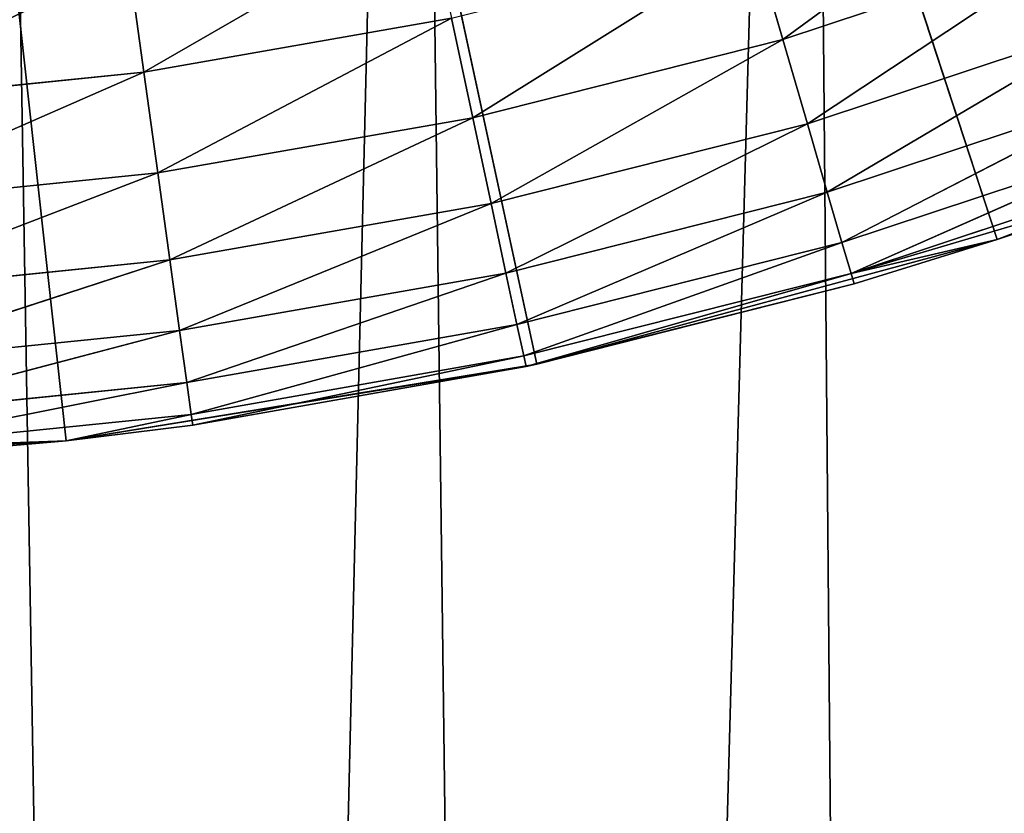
# Model space of a CAD drawing. Extents: x 0.4 to 80.4, y 0.1 to 20.1.
# Tile 510 of 656: x 78.46 to 78.598, y 16.869 to 16.98. Entities that reach past the tile are written whole.
import ezdxf

# ---------------------------------------------------------------- set-up
doc = ezdxf.new("R2010")
doc.units = 0
doc.header["$LTSCALE"] = 2.54
doc.layers.get('0').update_dxf_attribs({"color": 13, "linetype": 'CONTINUOUS'})

# ---------------------------------------------------------------- blocks, each defined once
blk = doc.blocks.new('P__KA_KUCHENNA_MOLISA_STL')
at = {"color": 0}
for p, q in [((78.53231, 16.93178, 89.4), (78.395, 17.56711, 89.4)), ((78.395, 17.56711, 89.4), (78.46625, 16.92103, 89.4)), ((78.53231, 16.93178, 89.4), (78.395, 17.56711, 89.4)), ((78.59691, 16.94926, 89.4), (78.395, 17.56711, 89.4)), ((78.59691, 16.94926, 89.4), (78.395, 17.56711, 89.4)), ((78.395, 17.56711, 89.4), (78.46625, 16.92103, 89.4)), ((78.17003, 2.83523, 89.5), (78.57, 17.264, 89.5)), ((78.17003, 2.83523, 89.5), (78.57, 17.264, 89.5)), ((78.69811, 2.74211, 89.4), (78.57, 17.264, 89.4)), ((78.69811, 2.74211, 89.4), (78.57, 17.264, 89.4)), ((78.17003, 2.83523, 89.5), (78.51471, 17.23822, 89.5)), ((78.17003, 2.83523, 89.5), (78.51471, 17.23822, 89.5)), ((78.51471, 17.23822, 89.4), (78.69811, 2.74211, 89.4)), ((78.51471, 17.23822, 89.4), (78.69811, 2.74211, 89.4)), ((78.45578, 17.22243, 89.4), (78.69811, 2.74211, 89.4)), ((78.45578, 17.22243, 89.4), (78.69811, 2.74211, 89.4)), ((78.60444, 17.00485, 88.9134), (78.56683, 16.97735, 88.92339)), ((78.60444, 17.00485, 88.9134), (78.56683, 16.97735, 88.92339)), ((78.51704, 16.9958, 88.90603), (78.47717, 16.97276, 88.9134)), ((78.51704, 16.9958, 88.90603), (78.47717, 16.97276, 88.9134)), ((78.52332, 16.96638, 88.92339), (78.56284, 16.99106, 88.9134)), ((78.52332, 16.96638, 88.92339), (78.56284, 16.99106, 88.9134)), ((78.56683, 16.97735, 88.92339), (78.56284, 16.99106, 88.9134)), ((78.56683, 16.97735, 88.92339), (78.56284, 16.99106, 88.9134)), ((78.60942, 16.99147, 88.92339), (78.56683, 16.97735, 88.92339)), ((78.60942, 16.99147, 88.92339), (78.56683, 16.97735, 88.92339)), ((78.60942, 16.99147, 88.92339), (78.57028, 16.96552, 88.93572)), ((78.60942, 16.99147, 88.92339), (78.57028, 16.96552, 88.93572)), ((78.47501, 16.98841, 88.90603), (78.47717, 16.97276, 88.9134)), ((78.47501, 16.98841, 88.90603), (78.47717, 16.97276, 88.9134)), ((78.52034, 16.98035, 88.9134), (78.47717, 16.97276, 88.9134)), ((78.52034, 16.98035, 88.9134), (78.47717, 16.97276, 88.9134)), ((78.52034, 16.98035, 88.9134), (78.47913, 16.95862, 88.92339)), ((78.52034, 16.98035, 88.9134), (78.47913, 16.95862, 88.92339)), ((78.52034, 16.98035, 88.9134), (78.52332, 16.96638, 88.92339)), ((78.52034, 16.98035, 88.9134), (78.52332, 16.96638, 88.92339)), ((78.61372, 16.97992, 88.93572), (78.57028, 16.96552, 88.93572)), ((78.61372, 16.97992, 88.93572), (78.57028, 16.96552, 88.93572)), ((78.61372, 16.97992, 88.93572), (78.57307, 16.95592, 88.95)), ((78.61372, 16.97992, 88.93572), (78.57307, 16.95592, 88.95)), ((78.52332, 16.96638, 88.92339), (78.56683, 16.97735, 88.92339)), ((78.52332, 16.96638, 88.92339), (78.56683, 16.97735, 88.92339)), ((78.5259, 16.95433, 88.93572), (78.56683, 16.97735, 88.92339)), ((78.5259, 16.95433, 88.93572), (78.56683, 16.97735, 88.92339)), ((78.57028, 16.96552, 88.93572), (78.56683, 16.97735, 88.92339)), ((78.57028, 16.96552, 88.93572), (78.56683, 16.97735, 88.92339)), ((78.43357, 16.96835, 88.9134), (78.47717, 16.97276, 88.9134)), ((78.43357, 16.96835, 88.9134), (78.47717, 16.97276, 88.9134)), ((78.43449, 16.9541, 88.92339), (78.47717, 16.97276, 88.9134)), ((78.43449, 16.9541, 88.92339), (78.47717, 16.97276, 88.9134)), ((78.47717, 16.97276, 88.9134), (78.47913, 16.95862, 88.92339)), ((78.47717, 16.97276, 88.9134), (78.47913, 16.95862, 88.92339)), ((78.65936, 16.9733, 89.4), (78.59691, 16.94926, 89.4)), ((78.65936, 16.9733, 89.4), (78.59691, 16.94926, 89.4)), ((78.61721, 16.97055, 88.95), (78.57307, 16.95592, 88.95)), ((78.61721, 16.97055, 88.95), (78.57307, 16.95592, 88.95)), ((78.61721, 16.97055, 88.95), (78.57513, 16.94885, 88.9658)), ((78.61721, 16.97055, 88.95), (78.57513, 16.94885, 88.9658)), ((78.52332, 16.96638, 88.92339), (78.47913, 16.95862, 88.92339)), ((78.52332, 16.96638, 88.92339), (78.47913, 16.95862, 88.92339)), ((78.52332, 16.96638, 88.92339), (78.48082, 16.94641, 88.93572)), ((78.52332, 16.96638, 88.92339), (78.48082, 16.94641, 88.93572)), ((78.52332, 16.96638, 88.92339), (78.5259, 16.95433, 88.93572)), ((78.52332, 16.96638, 88.92339), (78.5259, 16.95433, 88.93572)), ((78.5259, 16.95433, 88.93572), (78.57028, 16.96552, 88.93572)), ((78.5259, 16.95433, 88.93572), (78.57028, 16.96552, 88.93572)), ((78.52798, 16.94455, 88.95), (78.57028, 16.96552, 88.93572)), ((78.52798, 16.94455, 88.95), (78.57028, 16.96552, 88.93572)), ((78.57307, 16.95592, 88.95), (78.57028, 16.96552, 88.93572)), ((78.57307, 16.95592, 88.95), (78.57028, 16.96552, 88.93572)), ((78.61979, 16.96365, 88.9658), (78.57513, 16.94885, 88.9658)), ((78.61979, 16.96365, 88.9658), (78.57513, 16.94885, 88.9658)), ((78.61979, 16.96365, 88.9658), (78.5764, 16.94452, 88.98264)), ((78.61979, 16.96365, 88.9658), (78.5764, 16.94452, 88.98264)), ((78.62136, 16.95942, 88.98264), (78.5764, 16.94452, 88.98264)), ((78.62136, 16.95942, 88.98264), (78.5764, 16.94452, 88.98264)), ((78.43449, 16.9541, 88.92339), (78.47913, 16.95862, 88.92339)), ((78.43449, 16.9541, 88.92339), (78.47913, 16.95862, 88.92339)), ((78.43528, 16.9418, 88.93572), (78.47913, 16.95862, 88.92339)), ((78.43528, 16.9418, 88.93572), (78.47913, 16.95862, 88.92339)), ((78.47913, 16.95862, 88.92339), (78.48082, 16.94641, 88.93572)), ((78.47913, 16.95862, 88.92339), (78.48082, 16.94641, 88.93572)), ((78.62189, 16.95799, 89), (78.5764, 16.94452, 88.98264)), ((78.62189, 16.95799, 89), (78.5764, 16.94452, 88.98264)), ((78.59691, 16.94926, 89.4), (78.62189, 16.95799, 89)), ((78.59691, 16.94926, 89), (78.62189, 16.95799, 89)), ((78.59691, 16.94926, 89.4), (78.62189, 16.95799, 89)), ((78.59691, 16.94926, 89), (78.62189, 16.95799, 89)), ((78.52798, 16.94455, 88.95), (78.57307, 16.95592, 88.95)), ((78.52798, 16.94455, 88.95), (78.57307, 16.95592, 88.95)), ((78.52952, 16.93735, 88.9658), (78.57307, 16.95592, 88.95)), ((78.52952, 16.93735, 88.9658), (78.57307, 16.95592, 88.95)), ((78.57513, 16.94885, 88.9658), (78.57307, 16.95592, 88.95)), ((78.57513, 16.94885, 88.9658), (78.57307, 16.95592, 88.95)), ((78.5259, 16.95433, 88.93572), (78.48082, 16.94641, 88.93572)), ((78.5259, 16.95433, 88.93572), (78.48082, 16.94641, 88.93572)), ((78.5259, 16.95433, 88.93572), (78.48218, 16.93651, 88.95)), ((78.5259, 16.95433, 88.93572), (78.48218, 16.93651, 88.95)), ((78.5259, 16.95433, 88.93572), (78.52798, 16.94455, 88.95)), ((78.5259, 16.95433, 88.93572), (78.52798, 16.94455, 88.95)), ((78.59691, 16.94926, 89.4), (78.53231, 16.93178, 89.4)), ((78.59691, 16.94926, 89.4), (78.53231, 16.93178, 89.4)), ((78.59691, 16.94926, 89), (78.5764, 16.94452, 88.98264)), ((78.59691, 16.94926, 89), (78.5764, 16.94452, 88.98264)), ((78.57682, 16.94306, 89), (78.59691, 16.94926, 89.4)), ((78.57682, 16.94306, 89), (78.59691, 16.94926, 89.4)), ((78.57682, 16.94306, 89), (78.59691, 16.94926, 89)), ((78.57682, 16.94306, 89), (78.59691, 16.94926, 89)), ((78.59691, 16.94926, 89), (78.59691, 16.94926, 89.4)), ((78.59691, 16.94926, 89), (78.59691, 16.94926, 89.4)), ((78.52952, 16.93735, 88.9658), (78.57513, 16.94885, 88.9658)), ((78.52952, 16.93735, 88.9658), (78.57513, 16.94885, 88.9658)), ((78.53047, 16.93294, 88.98264), (78.57513, 16.94885, 88.9658)), ((78.53047, 16.93294, 88.98264), (78.57513, 16.94885, 88.9658)), ((78.5764, 16.94452, 88.98264), (78.57513, 16.94885, 88.9658)), ((78.5764, 16.94452, 88.98264), (78.57513, 16.94885, 88.9658)), ((78.43528, 16.9418, 88.93572), (78.48082, 16.94641, 88.93572)), ((78.43528, 16.9418, 88.93572), (78.48082, 16.94641, 88.93572)), ((78.43593, 16.93182, 88.95), (78.48082, 16.94641, 88.93572)), ((78.43593, 16.93182, 88.95), (78.48082, 16.94641, 88.93572)), ((78.48082, 16.94641, 88.93572), (78.48218, 16.93651, 88.95)), ((78.48082, 16.94641, 88.93572), (78.48218, 16.93651, 88.95)), ((78.52798, 16.94455, 88.95), (78.48218, 16.93651, 88.95)), ((78.52798, 16.94455, 88.95), (78.48218, 16.93651, 88.95)), ((78.52798, 16.94455, 88.95), (78.4832, 16.92921, 88.9658)), ((78.52798, 16.94455, 88.95), (78.4832, 16.92921, 88.9658)), ((78.52798, 16.94455, 88.95), (78.52952, 16.93735, 88.9658)), ((78.52798, 16.94455, 88.95), (78.52952, 16.93735, 88.9658)), ((78.53047, 16.93294, 88.98264), (78.5764, 16.94452, 88.98264)), ((78.53047, 16.93294, 88.98264), (78.5764, 16.94452, 88.98264)), ((78.53079, 16.93145, 89), (78.5764, 16.94452, 88.98264)), ((78.53079, 16.93145, 89), (78.5764, 16.94452, 88.98264)), ((78.5764, 16.94452, 88.98264), (78.57682, 16.94306, 89)), ((78.5764, 16.94452, 88.98264), (78.57682, 16.94306, 89)), ((78.53079, 16.93145, 89), (78.57682, 16.94306, 89)), ((78.53079, 16.93145, 89), (78.57682, 16.94306, 89)), ((78.53231, 16.93178, 89.4), (78.57682, 16.94306, 89)), ((78.53231, 16.93178, 89.4), (78.57682, 16.94306, 89)), ((78.52952, 16.93735, 88.9658), (78.4832, 16.92921, 88.9658)), ((78.52952, 16.93735, 88.9658), (78.4832, 16.92921, 88.9658)), ((78.52952, 16.93735, 88.9658), (78.48381, 16.92474, 88.98264)), ((78.52952, 16.93735, 88.9658), (78.48381, 16.92474, 88.98264)), ((78.52952, 16.93735, 88.9658), (78.53047, 16.93294, 88.98264)), ((78.52952, 16.93735, 88.9658), (78.53047, 16.93294, 88.98264)), ((78.43593, 16.93182, 88.95), (78.48218, 16.93651, 88.95)), ((78.43593, 16.93182, 88.95), (78.48218, 16.93651, 88.95)), ((78.4364, 16.92447, 88.9658), (78.48218, 16.93651, 88.95)), ((78.4364, 16.92447, 88.9658), (78.48218, 16.93651, 88.95)), ((78.48218, 16.93651, 88.95), (78.4832, 16.92921, 88.9658)), ((78.48218, 16.93651, 88.95), (78.4832, 16.92921, 88.9658)), ((78.53047, 16.93294, 88.98264), (78.48381, 16.92474, 88.98264)), ((78.53047, 16.93294, 88.98264), (78.48381, 16.92474, 88.98264)), ((78.53047, 16.93294, 88.98264), (78.48402, 16.92323, 89)), ((78.53047, 16.93294, 88.98264), (78.48402, 16.92323, 89)), ((78.53079, 16.93145, 89), (78.53047, 16.93294, 88.98264)), ((78.53079, 16.93145, 89), (78.53047, 16.93294, 88.98264)), ((78.53231, 16.93178, 89.4), (78.46625, 16.92103, 89.4)), ((78.53231, 16.93178, 89.4), (78.46625, 16.92103, 89.4)), ((78.53079, 16.93145, 89), (78.46625, 16.92103, 89.4)), ((78.53079, 16.93145, 89), (78.46625, 16.92103, 89.4)), ((78.48402, 16.92323, 89), (78.53079, 16.93145, 89)), ((78.48402, 16.92323, 89), (78.53079, 16.93145, 89)), ((78.53079, 16.93145, 89), (78.53231, 16.93178, 89.4)), ((78.53079, 16.93145, 89), (78.53231, 16.93178, 89.4)), ((78.4364, 16.92447, 88.9658), (78.4832, 16.92921, 88.9658)), ((78.4364, 16.92447, 88.9658), (78.4832, 16.92921, 88.9658)), ((78.43669, 16.91997, 88.98264), (78.4832, 16.92921, 88.9658)), ((78.43669, 16.91997, 88.98264), (78.4832, 16.92921, 88.9658)), ((78.4832, 16.92921, 88.9658), (78.48381, 16.92474, 88.98264)), ((78.4832, 16.92921, 88.9658), (78.48381, 16.92474, 88.98264)), ((78.43669, 16.91997, 88.98264), (78.48381, 16.92474, 88.98264)), ((78.43669, 16.91997, 88.98264), (78.48381, 16.92474, 88.98264)), ((78.46625, 16.92103, 89), (78.48381, 16.92474, 88.98264)), ((78.46625, 16.92103, 89), (78.48381, 16.92474, 88.98264)), ((78.48381, 16.92474, 88.98264), (78.48402, 16.92323, 89)), ((78.48381, 16.92474, 88.98264), (78.48402, 16.92323, 89)), ((78.46625, 16.92103, 89), (78.48402, 16.92323, 89)), ((78.48402, 16.92323, 89), (78.46625, 16.92103, 89.4)), ((78.48402, 16.92323, 89), (78.46625, 16.92103, 89.4)), ((78.46625, 16.92103, 89), (78.48402, 16.92323, 89)), ((78.46625, 16.92103, 89.4), (78.39944, 16.91712, 89.4)), ((78.46625, 16.92103, 89.4), (78.39944, 16.91712, 89.4)), ((78.43669, 16.91997, 88.98264), (78.46625, 16.92103, 89)), ((78.43669, 16.91997, 88.98264), (78.46625, 16.92103, 89)), ((78.46625, 16.92103, 89.4), (78.43679, 16.91845, 89)), ((78.43679, 16.91845, 89), (78.46625, 16.92103, 89)), ((78.46625, 16.92103, 89.4), (78.43679, 16.91845, 89)), ((78.43679, 16.91845, 89), (78.46625, 16.92103, 89)), ((78.46625, 16.92103, 89.4), (78.46625, 16.92103, 89)), ((78.46625, 16.92103, 89.4), (78.46625, 16.92103, 89))]:
    blk.add_line(p, q, dxfattribs=at)
mesh = blk.add_polyface(dxfattribs=at)
corners = [(78.71902, 17.00363, 89.4), (78.395, 17.56711, 89.4), (78.65936, 16.9733, 89.4)]
mesh.append_faces([[corners[k] for k in face] for face in [(0, 1, 2)]], dxfattribs={"color": 0})
mesh = blk.add_polyface(dxfattribs=at)
corners = [(78.53231, 16.93178, 89.4), (78.395, 17.56711, 89.4), (78.46625, 16.92103, 89.4)]
mesh.append_faces([[corners[k] for k in face] for face in [(0, 1, 2)]], dxfattribs={"color": 0})
mesh = blk.add_polyface(dxfattribs=at)
corners = [(78.59691, 16.94926, 89.4), (78.395, 17.56711, 89.4), (78.53231, 16.93178, 89.4)]
mesh.append_faces([[corners[k] for k in face] for face in [(0, 1, 2)]], dxfattribs={"color": 0})
mesh = blk.add_polyface(dxfattribs=at)
corners = [(78.65936, 16.9733, 89.4), (78.395, 17.56711, 89.4), (78.59691, 16.94926, 89.4)]
mesh.append_faces([[corners[k] for k in face] for face in [(0, 1, 2)]], dxfattribs={"color": 0})
mesh = blk.add_polyface(dxfattribs=at)
corners = [(78.46625, 16.92103, 89.4), (78.395, 17.56711, 89.4), (78.39944, 16.91712, 89.4)]
mesh.append_faces([[corners[k] for k in face] for face in [(0, 1, 2)]], dxfattribs={"color": 0})
mesh = blk.add_polyface(dxfattribs=at)
corners = [(78.69811, 2.74211, 89.4), (78.66312, 2.79209, 89.4), (78.09189, 17.39211, 89.4)]
mesh.append_faces([[corners[k] for k in face] for face in [(0, 1, 2)]], dxfattribs={"color": 0})
mesh = blk.add_polyface(dxfattribs=at)
corners = [(78.66312, 2.79209, 89.4), (78.61998, 2.83523, 89.4), (78.09189, 17.39211, 89.4)]
mesh.append_faces([[corners[k] for k in face] for face in [(0, 1, 2)]], dxfattribs={"color": 0})
mesh = blk.add_polyface(dxfattribs=at)
corners = [(78.61998, 2.83523, 89.4), (78.57, 2.87022, 89.4), (78.09189, 17.39211, 89.4)]
mesh.append_faces([[corners[k] for k in face] for face in [(0, 1, 2)]], dxfattribs={"color": 0})
mesh = blk.add_polyface(dxfattribs=at)
corners = [(78.57, 2.87022, 89.4), (78.51471, 2.896, 89.4), (78.09189, 17.39211, 89.4)]
mesh.append_faces([[corners[k] for k in face] for face in [(0, 1, 2)]], dxfattribs={"color": 0})
mesh = blk.add_polyface(dxfattribs=at)
corners = [(78.51471, 2.896, 89.4), (78.45578, 2.91179, 89.4), (78.09189, 17.39211, 89.4)]
mesh.append_faces([[corners[k] for k in face] for face in [(0, 1, 2)]], dxfattribs={"color": 0})
mesh = blk.add_polyface(dxfattribs=at)
corners = [(78.69811, 2.74211, 89.4), (78.09189, 17.39211, 89.4), (78.12689, 17.34213, 89.4)]
mesh.append_faces([[corners[k] for k in face] for face in [(0, 1, 2)]], dxfattribs={"color": 0})
mesh = blk.add_polyface(dxfattribs=at)
corners = [(78.69811, 17.39211, 89.5), (78.51471, 2.896, 89.5), (78.57, 2.87022, 89.5)]
mesh.append_faces([[corners[k] for k in face] for face in [(0, 1, 2)]], dxfattribs={"color": 0})
mesh = blk.add_polyface(dxfattribs=at)
corners = [(78.69811, 17.39211, 89.5), (78.66312, 17.34213, 89.5), (78.51471, 2.896, 89.5)]
mesh.append_faces([[corners[k] for k in face] for face in [(0, 1, 2)]], dxfattribs={"color": 0})
mesh = blk.add_polyface(dxfattribs=at)
corners = [(78.69811, 17.39211, 89.5), (78.57, 2.87022, 89.5), (78.61998, 2.83523, 89.5)]
mesh.append_faces([[corners[k] for k in face] for face in [(0, 1, 2)]], dxfattribs={"color": 0})
mesh = blk.add_polyface(dxfattribs=at)
corners = [(78.69811, 2.74211, 89.4), (78.12689, 17.34213, 89.4), (78.17003, 17.29899, 89.4)]
mesh.append_faces([[corners[k] for k in face] for face in [(0, 1, 2)]], dxfattribs={"color": 0})
mesh = blk.add_polyface(dxfattribs=at)
corners = [(78.66312, 17.34213, 89.5), (78.61998, 17.29899, 89.5), (78.51471, 2.896, 89.5)]
mesh.append_faces([[corners[k] for k in face] for face in [(0, 1, 2)]], dxfattribs={"color": 0})
mesh = blk.add_polyface(dxfattribs=at)
corners = [(78.69811, 2.74211, 89.4), (78.17003, 17.29899, 89.4), (78.22, 17.264, 89.4)]
mesh.append_faces([[corners[k] for k in face] for face in [(0, 1, 2)]], dxfattribs={"color": 0})
mesh = blk.add_polyface(dxfattribs=at)
corners = [(78.61998, 17.29899, 89.5), (78.57, 17.264, 89.5), (78.17003, 2.83523, 89.5)]
mesh.append_faces([[corners[k] for k in face] for face in [(0, 1, 2)]], dxfattribs={"color": 0})
mesh = blk.add_polyface(dxfattribs=at)
corners = [(78.61998, 17.29899, 89.5), (78.17003, 2.83523, 89.5), (78.22, 2.87022, 89.5)]
mesh.append_faces([[corners[k] for k in face] for face in [(0, 1, 2)]], dxfattribs={"color": 0})
mesh = blk.add_polyface(dxfattribs=at)
corners = [(78.61998, 17.29899, 89.5), (78.22, 2.87022, 89.5), (78.27529, 2.896, 89.5)]
mesh.append_faces([[corners[k] for k in face] for face in [(0, 1, 2)]], dxfattribs={"color": 0})
mesh = blk.add_polyface(dxfattribs=at)
corners = [(78.61998, 17.29899, 89.5), (78.27529, 2.896, 89.5), (78.33423, 2.91179, 89.5)]
mesh.append_faces([[corners[k] for k in face] for face in [(0, 1, 2)]], dxfattribs={"color": 0})
mesh = blk.add_polyface(dxfattribs=at)
corners = [(78.61998, 17.29899, 89.5), (78.33423, 2.91179, 89.5), (78.395, 2.91711, 89.5)]
mesh.append_faces([[corners[k] for k in face] for face in [(0, 1, 2)]], dxfattribs={"color": 0})
mesh = blk.add_polyface(dxfattribs=at)
corners = [(78.61998, 17.29899, 89.5), (78.395, 2.91711, 89.5), (78.45578, 2.91179, 89.5)]
mesh.append_faces([[corners[k] for k in face] for face in [(0, 1, 2)]], dxfattribs={"color": 0})
mesh = blk.add_polyface(dxfattribs=at)
corners = [(78.61998, 17.29899, 89.5), (78.45578, 2.91179, 89.5), (78.51471, 2.896, 89.5)]
mesh.append_faces([[corners[k] for k in face] for face in [(0, 1, 2)]], dxfattribs={"color": 0})
mesh = blk.add_polyface(dxfattribs=at)
corners = [(78.69811, 2.74211, 89.4), (78.57, 17.264, 89.4), (78.61998, 17.29899, 89.4)]
mesh.append_faces([[corners[k] for k in face] for face in [(0, 1, 2)]], dxfattribs={"color": 0})
mesh = blk.add_polyface(dxfattribs=at)
corners = [(78.57, 17.264, 89.5), (78.51471, 17.23822, 89.5), (78.17003, 2.83523, 89.5)]
mesh.append_faces([[corners[k] for k in face] for face in [(0, 1, 2)]], dxfattribs={"color": 0})
mesh = blk.add_polyface(dxfattribs=at)
corners = [(78.69811, 2.74211, 89.4), (78.22, 17.264, 89.4), (78.27529, 17.23822, 89.4)]
mesh.append_faces([[corners[k] for k in face] for face in [(0, 1, 2)]], dxfattribs={"color": 0})
mesh = blk.add_polyface(dxfattribs=at)
corners = [(78.69811, 2.74211, 89.4), (78.51471, 17.23822, 89.4), (78.57, 17.264, 89.4)]
mesh.append_faces([[corners[k] for k in face] for face in [(0, 1, 2)]], dxfattribs={"color": 0})
mesh = blk.add_polyface(dxfattribs=at)
corners = [(78.51471, 17.23822, 89.5), (78.45578, 17.22243, 89.5), (78.17003, 2.83523, 89.5)]
mesh.append_faces([[corners[k] for k in face] for face in [(0, 1, 2)]], dxfattribs={"color": 0})
mesh = blk.add_polyface(dxfattribs=at)
corners = [(78.69811, 2.74211, 89.4), (78.27529, 17.23822, 89.4), (78.33423, 17.22243, 89.4)]
mesh.append_faces([[corners[k] for k in face] for face in [(0, 1, 2)]], dxfattribs={"color": 0})
mesh = blk.add_polyface(dxfattribs=at)
corners = [(78.69811, 2.74211, 89.4), (78.45578, 17.22243, 89.4), (78.51471, 17.23822, 89.4)]
mesh.append_faces([[corners[k] for k in face] for face in [(0, 1, 2)]], dxfattribs={"color": 0})
mesh = blk.add_polyface(dxfattribs=at)
corners = [(78.69811, 2.74211, 89.4), (78.33423, 17.22243, 89.4), (78.395, 17.21711, 89.4)]
mesh.append_faces([[corners[k] for k in face] for face in [(0, 1, 2)]], dxfattribs={"color": 0})
mesh = blk.add_polyface(dxfattribs=at)
corners = [(78.69811, 2.74211, 89.4), (78.395, 17.21711, 89.4), (78.45578, 17.22243, 89.4)]
mesh.append_faces([[corners[k] for k in face] for face in [(0, 1, 2)]], dxfattribs={"color": 0})
mesh = blk.add_polyface(dxfattribs=at)
corners = [(78.60444, 17.00485, 88.9134), (78.56683, 16.97735, 88.92339), (78.56284, 16.99106, 88.9134)]
mesh.append_faces([[corners[k] for k in face] for face in [(0, 1, 2)]], dxfattribs={"color": 0})
mesh = blk.add_polyface(dxfattribs=at)
corners = [(78.60942, 16.99147, 88.92339), (78.56683, 16.97735, 88.92339), (78.60444, 17.00485, 88.9134)]
mesh.append_faces([[corners[k] for k in face] for face in [(0, 1, 2)]], dxfattribs={"color": 0})
mesh = blk.add_polyface(dxfattribs=at)
corners = [(78.51704, 16.9958, 88.90603), (78.47717, 16.97276, 88.9134), (78.47501, 16.98841, 88.90603)]
mesh.append_faces([[corners[k] for k in face] for face in [(0, 1, 2)]], dxfattribs={"color": 0})
mesh = blk.add_polyface(dxfattribs=at)
corners = [(78.52034, 16.98035, 88.9134), (78.47717, 16.97276, 88.9134), (78.51704, 16.9958, 88.90603)]
mesh.append_faces([[corners[k] for k in face] for face in [(0, 1, 2)]], dxfattribs={"color": 0})
mesh = blk.add_polyface(dxfattribs=at)
corners = [(78.56284, 16.99106, 88.9134), (78.52332, 16.96638, 88.92339), (78.52034, 16.98035, 88.9134)]
mesh.append_faces([[corners[k] for k in face] for face in [(0, 1, 2)]], dxfattribs={"color": 0})
mesh = blk.add_polyface(dxfattribs=at)
corners = [(78.56683, 16.97735, 88.92339), (78.52332, 16.96638, 88.92339), (78.56284, 16.99106, 88.9134)]
mesh.append_faces([[corners[k] for k in face] for face in [(0, 1, 2)]], dxfattribs={"color": 0})
mesh = blk.add_polyface(dxfattribs=at)
corners = [(78.60942, 16.99147, 88.92339), (78.57028, 16.96552, 88.93572), (78.56683, 16.97735, 88.92339)]
mesh.append_faces([[corners[k] for k in face] for face in [(0, 1, 2)]], dxfattribs={"color": 0})
mesh = blk.add_polyface(dxfattribs=at)
corners = [(78.61372, 16.97992, 88.93572), (78.57028, 16.96552, 88.93572), (78.60942, 16.99147, 88.92339)]
mesh.append_faces([[corners[k] for k in face] for face in [(0, 1, 2)]], dxfattribs={"color": 0})
mesh = blk.add_polyface(dxfattribs=at)
corners = [(78.47501, 16.98841, 88.90603), (78.43357, 16.96835, 88.9134), (78.43256, 16.98412, 88.90603)]
mesh.append_faces([[corners[k] for k in face] for face in [(0, 1, 2)]], dxfattribs={"color": 0})
mesh = blk.add_polyface(dxfattribs=at)
corners = [(78.47717, 16.97276, 88.9134), (78.43357, 16.96835, 88.9134), (78.47501, 16.98841, 88.90603)]
mesh.append_faces([[corners[k] for k in face] for face in [(0, 1, 2)]], dxfattribs={"color": 0})
mesh = blk.add_polyface(dxfattribs=at)
corners = [(78.52034, 16.98035, 88.9134), (78.47913, 16.95862, 88.92339), (78.47717, 16.97276, 88.9134)]
mesh.append_faces([[corners[k] for k in face] for face in [(0, 1, 2)]], dxfattribs={"color": 0})
mesh = blk.add_polyface(dxfattribs=at)
corners = [(78.52332, 16.96638, 88.92339), (78.47913, 16.95862, 88.92339), (78.52034, 16.98035, 88.9134)]
mesh.append_faces([[corners[k] for k in face] for face in [(0, 1, 2)]], dxfattribs={"color": 0})
mesh = blk.add_polyface(dxfattribs=at)
corners = [(78.57307, 16.95592, 88.95), (78.57028, 16.96552, 88.93572), (78.61372, 16.97992, 88.93572)]
mesh.append_faces([[corners[k] for k in face] for face in [(0, 1, 2)]], dxfattribs={"color": 0})
mesh = blk.add_polyface(dxfattribs=at)
corners = [(78.57307, 16.95592, 88.95), (78.61372, 16.97992, 88.93572), (78.61721, 16.97055, 88.95)]
mesh.append_faces([[corners[k] for k in face] for face in [(0, 1, 2)]], dxfattribs={"color": 0})
mesh = blk.add_polyface(dxfattribs=at)
corners = [(78.56683, 16.97735, 88.92339), (78.5259, 16.95433, 88.93572), (78.52332, 16.96638, 88.92339)]
mesh.append_faces([[corners[k] for k in face] for face in [(0, 1, 2)]], dxfattribs={"color": 0})
mesh = blk.add_polyface(dxfattribs=at)
corners = [(78.57028, 16.96552, 88.93572), (78.5259, 16.95433, 88.93572), (78.56683, 16.97735, 88.92339)]
mesh.append_faces([[corners[k] for k in face] for face in [(0, 1, 2)]], dxfattribs={"color": 0})
mesh = blk.add_polyface(dxfattribs=at)
corners = [(78.47717, 16.97276, 88.9134), (78.43449, 16.9541, 88.92339), (78.43357, 16.96835, 88.9134)]
mesh.append_faces([[corners[k] for k in face] for face in [(0, 1, 2)]], dxfattribs={"color": 0})
mesh = blk.add_polyface(dxfattribs=at)
corners = [(78.47913, 16.95862, 88.92339), (78.43449, 16.9541, 88.92339), (78.47717, 16.97276, 88.9134)]
mesh.append_faces([[corners[k] for k in face] for face in [(0, 1, 2)]], dxfattribs={"color": 0})
mesh = blk.add_polyface(dxfattribs=at)
corners = [(78.59691, 16.94926, 89.4), (78.62189, 16.95799, 89), (78.65936, 16.9733, 89.4)]
mesh.append_faces([[corners[k] for k in face] for face in [(0, 1, 2)]], dxfattribs={"color": 0})
mesh = blk.add_polyface(dxfattribs=at)
corners = [(78.57513, 16.94885, 88.9658), (78.57307, 16.95592, 88.95), (78.61721, 16.97055, 88.95)]
mesh.append_faces([[corners[k] for k in face] for face in [(0, 1, 2)]], dxfattribs={"color": 0})
mesh = blk.add_polyface(dxfattribs=at)
corners = [(78.57513, 16.94885, 88.9658), (78.61721, 16.97055, 88.95), (78.61979, 16.96365, 88.9658)]
mesh.append_faces([[corners[k] for k in face] for face in [(0, 1, 2)]], dxfattribs={"color": 0})
mesh = blk.add_polyface(dxfattribs=at)
corners = [(78.52332, 16.96638, 88.92339), (78.48082, 16.94641, 88.93572), (78.47913, 16.95862, 88.92339)]
mesh.append_faces([[corners[k] for k in face] for face in [(0, 1, 2)]], dxfattribs={"color": 0})
mesh = blk.add_polyface(dxfattribs=at)
corners = [(78.5259, 16.95433, 88.93572), (78.48082, 16.94641, 88.93572), (78.52332, 16.96638, 88.92339)]
mesh.append_faces([[corners[k] for k in face] for face in [(0, 1, 2)]], dxfattribs={"color": 0})
mesh = blk.add_polyface(dxfattribs=at)
corners = [(78.52798, 16.94455, 88.95), (78.5259, 16.95433, 88.93572), (78.57028, 16.96552, 88.93572)]
mesh.append_faces([[corners[k] for k in face] for face in [(0, 1, 2)]], dxfattribs={"color": 0})
mesh = blk.add_polyface(dxfattribs=at)
corners = [(78.52798, 16.94455, 88.95), (78.57028, 16.96552, 88.93572), (78.57307, 16.95592, 88.95)]
mesh.append_faces([[corners[k] for k in face] for face in [(0, 1, 2)]], dxfattribs={"color": 0})
mesh = blk.add_polyface(dxfattribs=at)
corners = [(78.5764, 16.94452, 88.98264), (78.57513, 16.94885, 88.9658), (78.61979, 16.96365, 88.9658)]
mesh.append_faces([[corners[k] for k in face] for face in [(0, 1, 2)]], dxfattribs={"color": 0})
mesh = blk.add_polyface(dxfattribs=at)
corners = [(78.5764, 16.94452, 88.98264), (78.61979, 16.96365, 88.9658), (78.62136, 16.95942, 88.98264)]
mesh.append_faces([[corners[k] for k in face] for face in [(0, 1, 2)]], dxfattribs={"color": 0})
mesh = blk.add_polyface(dxfattribs=at)
corners = [(78.62189, 16.95799, 89), (78.5764, 16.94452, 88.98264), (78.62136, 16.95942, 88.98264)]
mesh.append_faces([[corners[k] for k in face] for face in [(0, 1, 2)]], dxfattribs={"color": 0})
mesh = blk.add_polyface(dxfattribs=at)
corners = [(78.47913, 16.95862, 88.92339), (78.43528, 16.9418, 88.93572), (78.43449, 16.9541, 88.92339)]
mesh.append_faces([[corners[k] for k in face] for face in [(0, 1, 2)]], dxfattribs={"color": 0})
mesh = blk.add_polyface(dxfattribs=at)
corners = [(78.48082, 16.94641, 88.93572), (78.43528, 16.9418, 88.93572), (78.47913, 16.95862, 88.92339)]
mesh.append_faces([[corners[k] for k in face] for face in [(0, 1, 2)]], dxfattribs={"color": 0})
mesh = blk.add_polyface(dxfattribs=at)
corners = [(78.59691, 16.94926, 89), (78.5764, 16.94452, 88.98264), (78.62189, 16.95799, 89)]
mesh.append_faces([[corners[k] for k in face] for face in [(0, 1, 2)]], dxfattribs={"color": 0})
mesh = blk.add_polyface(dxfattribs=at)
corners = [(78.59691, 16.94926, 89.4), (78.59691, 16.94926, 89), (78.62189, 16.95799, 89)]
mesh.append_faces([[corners[k] for k in face] for face in [(0, 1, 2)]], dxfattribs={"color": 0})
mesh = blk.add_polyface(dxfattribs=at)
corners = [(78.52952, 16.93735, 88.9658), (78.52798, 16.94455, 88.95), (78.57307, 16.95592, 88.95)]
mesh.append_faces([[corners[k] for k in face] for face in [(0, 1, 2)]], dxfattribs={"color": 0})
mesh = blk.add_polyface(dxfattribs=at)
corners = [(78.52952, 16.93735, 88.9658), (78.57307, 16.95592, 88.95), (78.57513, 16.94885, 88.9658)]
mesh.append_faces([[corners[k] for k in face] for face in [(0, 1, 2)]], dxfattribs={"color": 0})
mesh = blk.add_polyface(dxfattribs=at)
corners = [(78.48218, 16.93651, 88.95), (78.48082, 16.94641, 88.93572), (78.5259, 16.95433, 88.93572)]
mesh.append_faces([[corners[k] for k in face] for face in [(0, 1, 2)]], dxfattribs={"color": 0})
mesh = blk.add_polyface(dxfattribs=at)
corners = [(78.48218, 16.93651, 88.95), (78.5259, 16.95433, 88.93572), (78.52798, 16.94455, 88.95)]
mesh.append_faces([[corners[k] for k in face] for face in [(0, 1, 2)]], dxfattribs={"color": 0})
mesh = blk.add_polyface(dxfattribs=at)
corners = [(78.53231, 16.93178, 89.4), (78.57682, 16.94306, 89), (78.59691, 16.94926, 89.4)]
mesh.append_faces([[corners[k] for k in face] for face in [(0, 1, 2)]], dxfattribs={"color": 0})
mesh = blk.add_polyface(dxfattribs=at)
corners = [(78.57682, 16.94306, 89), (78.5764, 16.94452, 88.98264), (78.59691, 16.94926, 89)]
mesh.append_faces([[corners[k] for k in face] for face in [(0, 1, 2)]], dxfattribs={"color": 0})
mesh = blk.add_polyface(dxfattribs=at)
corners = [(78.59691, 16.94926, 89.4), (78.57682, 16.94306, 89), (78.59691, 16.94926, 89)]
mesh.append_faces([[corners[k] for k in face] for face in [(0, 1, 2)]], dxfattribs={"color": 0})
mesh = blk.add_polyface(dxfattribs=at)
corners = [(78.53047, 16.93294, 88.98264), (78.52952, 16.93735, 88.9658), (78.57513, 16.94885, 88.9658)]
mesh.append_faces([[corners[k] for k in face] for face in [(0, 1, 2)]], dxfattribs={"color": 0})
mesh = blk.add_polyface(dxfattribs=at)
corners = [(78.53047, 16.93294, 88.98264), (78.57513, 16.94885, 88.9658), (78.5764, 16.94452, 88.98264)]
mesh.append_faces([[corners[k] for k in face] for face in [(0, 1, 2)]], dxfattribs={"color": 0})
mesh = blk.add_polyface(dxfattribs=at)
corners = [(78.43593, 16.93182, 88.95), (78.43528, 16.9418, 88.93572), (78.48082, 16.94641, 88.93572)]
mesh.append_faces([[corners[k] for k in face] for face in [(0, 1, 2)]], dxfattribs={"color": 0})
mesh = blk.add_polyface(dxfattribs=at)
corners = [(78.43593, 16.93182, 88.95), (78.48082, 16.94641, 88.93572), (78.48218, 16.93651, 88.95)]
mesh.append_faces([[corners[k] for k in face] for face in [(0, 1, 2)]], dxfattribs={"color": 0})
mesh = blk.add_polyface(dxfattribs=at)
corners = [(78.4832, 16.92921, 88.9658), (78.48218, 16.93651, 88.95), (78.52798, 16.94455, 88.95)]
mesh.append_faces([[corners[k] for k in face] for face in [(0, 1, 2)]], dxfattribs={"color": 0})
mesh = blk.add_polyface(dxfattribs=at)
corners = [(78.4832, 16.92921, 88.9658), (78.52798, 16.94455, 88.95), (78.52952, 16.93735, 88.9658)]
mesh.append_faces([[corners[k] for k in face] for face in [(0, 1, 2)]], dxfattribs={"color": 0})
mesh = blk.add_polyface(dxfattribs=at)
corners = [(78.53079, 16.93145, 89), (78.53047, 16.93294, 88.98264), (78.5764, 16.94452, 88.98264)]
mesh.append_faces([[corners[k] for k in face] for face in [(0, 1, 2)]], dxfattribs={"color": 0})
mesh = blk.add_polyface(dxfattribs=at)
corners = [(78.53079, 16.93145, 89), (78.5764, 16.94452, 88.98264), (78.57682, 16.94306, 89)]
mesh.append_faces([[corners[k] for k in face] for face in [(0, 1, 2)]], dxfattribs={"color": 0})
mesh = blk.add_polyface(dxfattribs=at)
corners = [(78.53231, 16.93178, 89.4), (78.53079, 16.93145, 89), (78.57682, 16.94306, 89)]
mesh.append_faces([[corners[k] for k in face] for face in [(0, 1, 2)]], dxfattribs={"color": 0})
mesh = blk.add_polyface(dxfattribs=at)
corners = [(78.48381, 16.92474, 88.98264), (78.4832, 16.92921, 88.9658), (78.52952, 16.93735, 88.9658)]
mesh.append_faces([[corners[k] for k in face] for face in [(0, 1, 2)]], dxfattribs={"color": 0})
mesh = blk.add_polyface(dxfattribs=at)
corners = [(78.48381, 16.92474, 88.98264), (78.52952, 16.93735, 88.9658), (78.53047, 16.93294, 88.98264)]
mesh.append_faces([[corners[k] for k in face] for face in [(0, 1, 2)]], dxfattribs={"color": 0})
mesh = blk.add_polyface(dxfattribs=at)
corners = [(78.4364, 16.92447, 88.9658), (78.43593, 16.93182, 88.95), (78.48218, 16.93651, 88.95)]
mesh.append_faces([[corners[k] for k in face] for face in [(0, 1, 2)]], dxfattribs={"color": 0})
mesh = blk.add_polyface(dxfattribs=at)
corners = [(78.4364, 16.92447, 88.9658), (78.48218, 16.93651, 88.95), (78.4832, 16.92921, 88.9658)]
mesh.append_faces([[corners[k] for k in face] for face in [(0, 1, 2)]], dxfattribs={"color": 0})
mesh = blk.add_polyface(dxfattribs=at)
corners = [(78.48402, 16.92323, 89), (78.48381, 16.92474, 88.98264), (78.53047, 16.93294, 88.98264)]
mesh.append_faces([[corners[k] for k in face] for face in [(0, 1, 2)]], dxfattribs={"color": 0})
mesh = blk.add_polyface(dxfattribs=at)
corners = [(78.48402, 16.92323, 89), (78.53047, 16.93294, 88.98264), (78.53079, 16.93145, 89)]
mesh.append_faces([[corners[k] for k in face] for face in [(0, 1, 2)]], dxfattribs={"color": 0})
mesh = blk.add_polyface(dxfattribs=at)
corners = [(78.46625, 16.92103, 89.4), (78.53079, 16.93145, 89), (78.53231, 16.93178, 89.4)]
mesh.append_faces([[corners[k] for k in face] for face in [(0, 1, 2)]], dxfattribs={"color": 0})
mesh = blk.add_polyface(dxfattribs=at)
corners = [(78.46625, 16.92103, 89.4), (78.48402, 16.92323, 89), (78.53079, 16.93145, 89)]
mesh.append_faces([[corners[k] for k in face] for face in [(0, 1, 2)]], dxfattribs={"color": 0})
mesh = blk.add_polyface(dxfattribs=at)
corners = [(78.43669, 16.91997, 88.98264), (78.4364, 16.92447, 88.9658), (78.4832, 16.92921, 88.9658)]
mesh.append_faces([[corners[k] for k in face] for face in [(0, 1, 2)]], dxfattribs={"color": 0})
mesh = blk.add_polyface(dxfattribs=at)
corners = [(78.43669, 16.91997, 88.98264), (78.4832, 16.92921, 88.9658), (78.48381, 16.92474, 88.98264)]
mesh.append_faces([[corners[k] for k in face] for face in [(0, 1, 2)]], dxfattribs={"color": 0})
mesh = blk.add_polyface(dxfattribs=at)
corners = [(78.46625, 16.92103, 89), (78.43669, 16.91997, 88.98264), (78.48381, 16.92474, 88.98264)]
mesh.append_faces([[corners[k] for k in face] for face in [(0, 1, 2)]], dxfattribs={"color": 0})
mesh = blk.add_polyface(dxfattribs=at)
corners = [(78.46625, 16.92103, 89), (78.48381, 16.92474, 88.98264), (78.48402, 16.92323, 89)]
mesh.append_faces([[corners[k] for k in face] for face in [(0, 1, 2)]], dxfattribs={"color": 0})
mesh = blk.add_polyface(dxfattribs=at)
corners = [(78.46625, 16.92103, 89.4), (78.46625, 16.92103, 89), (78.48402, 16.92323, 89)]
mesh.append_faces([[corners[k] for k in face] for face in [(0, 1, 2)]], dxfattribs={"color": 0})
mesh = blk.add_polyface(dxfattribs=at)
corners = [(78.39944, 16.91712, 89.4), (78.43679, 16.91845, 89), (78.46625, 16.92103, 89.4)]
mesh.append_faces([[corners[k] for k in face] for face in [(0, 1, 2)]], dxfattribs={"color": 0})
mesh = blk.add_polyface(dxfattribs=at)
corners = [(78.43679, 16.91845, 89), (78.43669, 16.91997, 88.98264), (78.46625, 16.92103, 89)]
mesh.append_faces([[corners[k] for k in face] for face in [(0, 1, 2)]], dxfattribs={"color": 0})
mesh = blk.add_polyface(dxfattribs=at)
corners = [(78.46625, 16.92103, 89.4), (78.43679, 16.91845, 89), (78.46625, 16.92103, 89)]
mesh.append_faces([[corners[k] for k in face] for face in [(0, 1, 2)]], dxfattribs={"color": 0})

msp = doc.modelspace()

# ---------------------------------------------------------------- block references
at = {"color": 0}
msp.add_blockref('P__KA_KUCHENNA_MOLISA_STL', (0, 0), dxfattribs=at)

doc.saveas('drawing.dxf')
